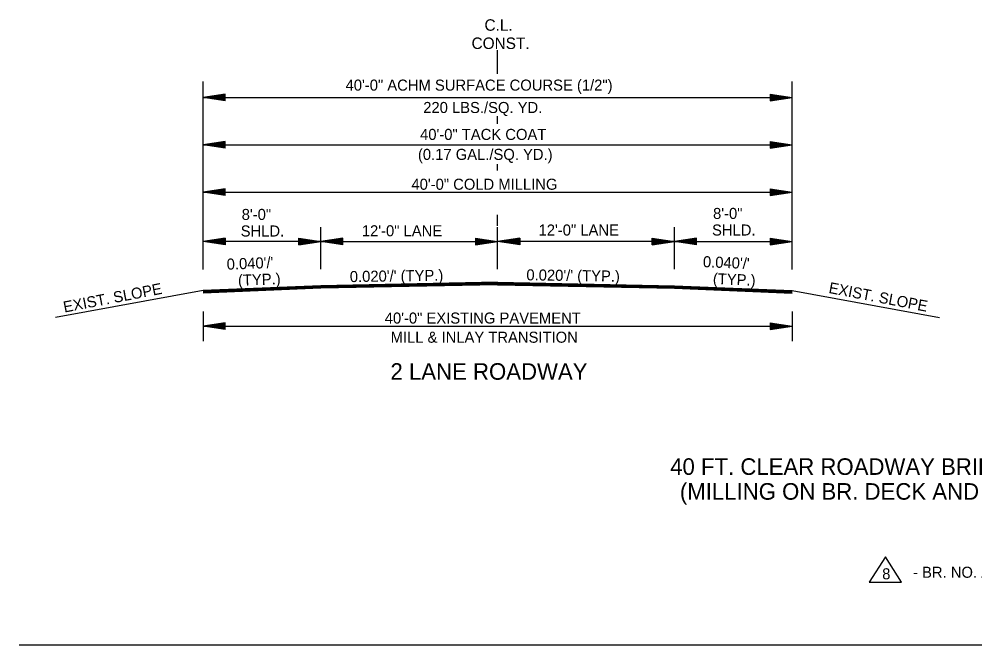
# Model space of a CAD drawing. Extents: x 544199 to 1930787, y -1968972 to 596640.
# Drawn here: x 544215 to 544864, y -1953009 to -1952585 of the extents above; entities that cross this region are included whole.
import ezdxf

# ---------------------------------------------------------------- set-up
doc = ezdxf.new("R2010")
doc.units = 0
doc.layers.add('R_Border', color=7, linetype='Continuous')
doc.layers.add('R_Draft', color=7, linetype='Continuous')

msp = doc.modelspace()

# ---------------------------------------------------------------- linework, layer by layer
at = {"layer": 'R_Border'}
for p, q in [((544420.03, -1952765.69), (544340.03, -1952768.89)), ((544420.03, -1952765.99), (544340.03, -1952769.19)), ((544420.03, -1952766.29), (544340.03, -1952769.49)), ((544420.03, -1952766.59), (544340.03, -1952769.79)), ((544420.03, -1952766.89), (544340.03, -1952770.09)), ((544420.03, -1952767.19), (544340.03, -1952770.39)), ((544420.03, -1952767.36), (544340.03, -1952770.56)), ((544660.03, -1952765.69), (544740.03, -1952768.89)), ((544660.03, -1952765.99), (544740.03, -1952769.19)), ((544660.03, -1952766.29), (544740.03, -1952769.49)), ((544660.03, -1952766.59), (544740.03, -1952769.79)), ((544660.03, -1952766.89), (544740.03, -1952770.09)), ((544660.03, -1952767.19), (544740.03, -1952770.39)), ((544660.03, -1952767.36), (544740.03, -1952770.56)), ((544803.27, -1952949.65), (544792.23, -1952966.95)), ((544814.31, -1952966.95), (544803.27, -1952949.65)), ((544792.23, -1952966.95), (544814.31, -1952966.95)), ((544215.19, -1953009.44), (545243.14, -1953009.44))]:
    msp.add_line(p, q, dxfattribs=at)
at = {"layer": 'R_Draft'}
for p, q in [((544540.03, -1952621.71), (544540.03, -1952605.64)), ((544340.03, -1952754.51), (544340.03, -1952627.02)), ((544740.03, -1952754.51), (544740.03, -1952627.02)), ((544355.03, -1952635.51), (544340.03, -1952637.76)), ((544340.03, -1952637.76), (544740.03, -1952637.76)), ((544355.03, -1952640.01), (544340.03, -1952637.76)), ((544355.03, -1952635.88), (544342.54, -1952637.76)), ((544355.03, -1952639.63), (544342.54, -1952637.76)), ((544355.03, -1952636.26), (544345.12, -1952637.76)), ((544355.03, -1952639.25), (544345.12, -1952637.76)), ((544355.03, -1952636.64), (544347.62, -1952637.76)), ((544355.03, -1952638.87), (544347.62, -1952637.76)), ((544355.03, -1952637.02), (544350.16, -1952637.76)), ((544355.03, -1952638.48), (544350.16, -1952637.76)), ((544355.03, -1952637.4), (544352.66, -1952637.76)), ((544355.03, -1952638.11), (544352.66, -1952637.76)), ((544355.03, -1952640.01), (544355.03, -1952635.51)), ((544725.03, -1952635.51), (544740.03, -1952637.76)), ((544725.03, -1952635.51), (544725.03, -1952640.01)), ((544725.03, -1952635.88), (544737.53, -1952637.76)), ((544725.03, -1952636.26), (544734.95, -1952637.76)), ((544725.03, -1952636.64), (544732.45, -1952637.76)), ((544725.03, -1952637.03), (544729.91, -1952637.76)), ((544725.03, -1952637.4), (544727.4, -1952637.76)), ((544725.03, -1952640.01), (544740.03, -1952637.76)), ((544725.03, -1952638.49), (544729.91, -1952637.76)), ((544725.03, -1952639.25), (544734.95, -1952637.76)), ((544725.03, -1952639.63), (544737.53, -1952637.76)), ((544725.03, -1952638.87), (544732.45, -1952637.76)), ((544725.03, -1952638.11), (544727.4, -1952637.76)), ((544540.03, -1952655.64), (544540.03, -1952650.61)), ((544355.03, -1952667.65), (544340.03, -1952669.9)), ((544340.03, -1952669.9), (544740.03, -1952669.9)), ((544355.03, -1952672.15), (544340.03, -1952669.9)), ((544355.03, -1952668.03), (544342.54, -1952669.9)), ((544355.03, -1952671.78), (544342.54, -1952669.9)), ((544355.03, -1952668.41), (544345.12, -1952669.9)), ((544355.03, -1952671.4), (544345.12, -1952669.9)), ((544355.03, -1952668.79), (544347.62, -1952669.9)), ((544355.03, -1952671.02), (544347.62, -1952669.9)), ((544355.03, -1952669.17), (544350.16, -1952669.9)), ((544355.03, -1952670.63), (544350.16, -1952669.9)), ((544355.03, -1952669.55), (544352.66, -1952669.9)), ((544355.03, -1952670.26), (544352.66, -1952669.9)), ((544355.03, -1952672.15), (544355.03, -1952667.65)), ((544725.03, -1952667.65), (544740.03, -1952669.9)), ((544725.03, -1952667.65), (544725.03, -1952672.15)), ((544725.03, -1952668.03), (544737.53, -1952669.9)), ((544725.03, -1952668.41), (544734.95, -1952669.9)), ((544725.03, -1952668.79), (544732.45, -1952669.9)), ((544725.03, -1952669.18), (544729.91, -1952669.9)), ((544725.03, -1952669.55), (544727.4, -1952669.9)), ((544725.03, -1952672.15), (544740.03, -1952669.9)), ((544725.03, -1952670.64), (544729.91, -1952669.9)), ((544725.03, -1952671.4), (544734.95, -1952669.9)), ((544725.03, -1952671.78), (544737.53, -1952669.9)), ((544725.03, -1952671.02), (544732.45, -1952669.9)), ((544725.03, -1952670.26), (544727.4, -1952669.9)), ((544540.03, -1952687.49), (544540.03, -1952683.04)), ((544355.03, -1952699.89), (544340.03, -1952702.14)), ((544340.03, -1952702.14), (544740.03, -1952702.14)), ((544355.03, -1952704.39), (544340.03, -1952702.14)), ((544355.03, -1952700.27), (544342.54, -1952702.14)), ((544355.03, -1952704.02), (544342.54, -1952702.14)), ((544355.03, -1952700.65), (544345.12, -1952702.14)), ((544355.03, -1952703.64), (544345.12, -1952702.14)), ((544355.03, -1952701.03), (544347.62, -1952702.14)), ((544355.03, -1952703.26), (544347.62, -1952702.14)), ((544355.03, -1952701.41), (544350.16, -1952702.14)), ((544355.03, -1952702.87), (544350.16, -1952702.14)), ((544355.03, -1952701.79), (544352.66, -1952702.14)), ((544355.03, -1952702.5), (544352.66, -1952702.14)), ((544355.03, -1952704.39), (544355.03, -1952699.89)), ((544725.03, -1952699.89), (544740.03, -1952702.14)), ((544725.03, -1952699.89), (544725.03, -1952704.39)), ((544725.03, -1952700.27), (544737.53, -1952702.14)), ((544725.03, -1952700.65), (544734.95, -1952702.14)), ((544725.03, -1952701.03), (544732.45, -1952702.14)), ((544725.03, -1952701.42), (544729.91, -1952702.14)), ((544725.03, -1952701.79), (544727.4, -1952702.14)), ((544725.03, -1952704.39), (544740.03, -1952702.14)), ((544725.03, -1952702.88), (544729.91, -1952702.14)), ((544725.03, -1952703.64), (544734.95, -1952702.14)), ((544725.03, -1952704.02), (544737.53, -1952702.14)), ((544725.03, -1952703.26), (544732.45, -1952702.14)), ((544725.03, -1952702.5), (544727.4, -1952702.14)), ((544540.03, -1952724.91), (544540.03, -1952717.38)), ((544420.03, -1952754.34), (544420.03, -1952725.79)), ((544540.03, -1952754.34), (544540.03, -1952725.79)), ((544660.03, -1952754.34), (544660.03, -1952725.79)), ((544355.03, -1952733.43), (544340.03, -1952735.68)), ((544420.03, -1952735.68), (544340.03, -1952735.68)), ((544355.03, -1952737.93), (544340.03, -1952735.68)), ((544355.03, -1952733.81), (544342.54, -1952735.68)), ((544355.03, -1952737.56), (544342.54, -1952735.68)), ((544355.03, -1952734.19), (544345.12, -1952735.68)), ((544355.03, -1952737.17), (544345.12, -1952735.68)), ((544355.03, -1952734.56), (544347.62, -1952735.68)), ((544355.03, -1952736.8), (544347.62, -1952735.68)), ((544355.03, -1952734.95), (544350.16, -1952735.68)), ((544355.03, -1952736.42), (544350.16, -1952735.68)), ((544355.03, -1952735.33), (544352.66, -1952735.68)), ((544355.03, -1952736.03), (544352.66, -1952735.68)), ((544355.03, -1952733.43), (544355.03, -1952737.93)), ((544405.03, -1952733.43), (544420.03, -1952735.68)), ((544405.03, -1952737.93), (544405.03, -1952733.43)), ((544405.03, -1952733.81), (544417.53, -1952735.68)), ((544405.03, -1952734.19), (544414.95, -1952735.68)), ((544405.03, -1952734.56), (544412.45, -1952735.68)), ((544405.03, -1952734.95), (544409.91, -1952735.68)), ((544405.03, -1952735.33), (544407.4, -1952735.68)), ((544405.03, -1952737.93), (544420.03, -1952735.68)), ((544405.03, -1952736.41), (544409.91, -1952735.68)), ((544405.03, -1952737.17), (544414.95, -1952735.68)), ((544405.03, -1952737.56), (544417.53, -1952735.68)), ((544405.03, -1952736.8), (544412.45, -1952735.68)), ((544405.03, -1952736.03), (544407.4, -1952735.68)), ((544435.03, -1952733.43), (544420.03, -1952735.68)), ((544435.03, -1952737.93), (544420.03, -1952735.68)), ((544420.03, -1952735.68), (544540.03, -1952735.68)), ((544435.03, -1952733.81), (544422.54, -1952735.68)), ((544435.03, -1952737.56), (544422.54, -1952735.68)), ((544435.03, -1952734.19), (544425.12, -1952735.68)), ((544435.03, -1952737.17), (544425.12, -1952735.68)), ((544435.03, -1952734.56), (544427.62, -1952735.68)), ((544435.03, -1952736.8), (544427.62, -1952735.68)), ((544435.03, -1952734.95), (544430.16, -1952735.68)), ((544435.03, -1952736.41), (544430.16, -1952735.68)), ((544435.03, -1952735.33), (544432.66, -1952735.68)), ((544435.03, -1952736.03), (544432.66, -1952735.68)), ((544435.03, -1952737.93), (544435.03, -1952733.43)), ((544525.03, -1952733.43), (544540.03, -1952735.68)), ((544525.03, -1952733.43), (544525.03, -1952737.93)), ((544525.03, -1952733.81), (544537.53, -1952735.68)), ((544525.03, -1952734.19), (544534.95, -1952735.68)), ((544525.03, -1952734.56), (544532.45, -1952735.68)), ((544525.03, -1952734.95), (544529.91, -1952735.68)), ((544525.03, -1952735.33), (544527.4, -1952735.68)), ((544525.03, -1952737.93), (544540.03, -1952735.68)), ((544525.03, -1952736.42), (544529.91, -1952735.68)), ((544525.03, -1952737.17), (544534.95, -1952735.68)), ((544525.03, -1952737.56), (544537.53, -1952735.68)), ((544525.03, -1952736.8), (544532.45, -1952735.68)), ((544525.03, -1952736.03), (544527.4, -1952735.68)), ((544555.03, -1952733.43), (544540.03, -1952735.68)), ((544660.03, -1952735.68), (544540.03, -1952735.68)), ((544555.03, -1952737.93), (544540.03, -1952735.68)), ((544555.03, -1952733.81), (544542.54, -1952735.68)), ((544555.03, -1952737.56), (544542.54, -1952735.68)), ((544555.03, -1952734.19), (544545.12, -1952735.68)), ((544555.03, -1952737.17), (544545.12, -1952735.68)), ((544555.03, -1952734.56), (544547.62, -1952735.68)), ((544555.03, -1952736.8), (544547.62, -1952735.68)), ((544555.03, -1952734.95), (544550.16, -1952735.68)), ((544555.03, -1952736.42), (544550.16, -1952735.68)), ((544555.03, -1952735.33), (544552.66, -1952735.68)), ((544555.03, -1952736.03), (544552.66, -1952735.68)), ((544555.03, -1952733.43), (544555.03, -1952737.93)), ((544645.03, -1952733.43), (544660.03, -1952735.68)), ((544645.03, -1952737.93), (544645.03, -1952733.43)), ((544645.03, -1952733.81), (544657.53, -1952735.68)), ((544645.03, -1952734.19), (544654.95, -1952735.68)), ((544645.03, -1952734.56), (544652.45, -1952735.68)), ((544645.03, -1952734.95), (544649.91, -1952735.68)), ((544645.03, -1952735.33), (544647.4, -1952735.68)), ((544645.03, -1952737.93), (544660.03, -1952735.68)), ((544645.03, -1952736.41), (544649.91, -1952735.68)), ((544645.03, -1952737.17), (544654.95, -1952735.68)), ((544645.03, -1952737.56), (544657.53, -1952735.68)), ((544645.03, -1952736.8), (544652.45, -1952735.68)), ((544645.03, -1952736.03), (544647.4, -1952735.68)), ((544675.03, -1952733.43), (544660.03, -1952735.68)), ((544660.03, -1952735.68), (544740.03, -1952735.68)), ((544675.03, -1952737.93), (544660.03, -1952735.68)), ((544675.03, -1952733.81), (544662.54, -1952735.68)), ((544675.03, -1952737.56), (544662.54, -1952735.68)), ((544675.03, -1952734.19), (544665.12, -1952735.68)), ((544675.03, -1952737.17), (544665.12, -1952735.68)), ((544675.03, -1952734.56), (544667.62, -1952735.68)), ((544675.03, -1952736.8), (544667.62, -1952735.68)), ((544675.03, -1952734.95), (544670.16, -1952735.68)), ((544675.03, -1952736.41), (544670.16, -1952735.68)), ((544675.03, -1952735.33), (544672.66, -1952735.68)), ((544675.03, -1952736.03), (544672.66, -1952735.68)), ((544675.03, -1952737.93), (544675.03, -1952733.43)), ((544725.03, -1952733.43), (544740.03, -1952735.68)), ((544725.03, -1952733.43), (544725.03, -1952737.93)), ((544725.03, -1952733.81), (544737.53, -1952735.68)), ((544725.03, -1952734.19), (544734.95, -1952735.68)), ((544725.03, -1952734.56), (544732.45, -1952735.68)), ((544725.03, -1952734.95), (544729.91, -1952735.68)), ((544725.03, -1952735.33), (544727.4, -1952735.68)), ((544725.03, -1952737.93), (544740.03, -1952735.68)), ((544725.03, -1952736.42), (544729.91, -1952735.68)), ((544725.03, -1952737.17), (544734.95, -1952735.68)), ((544725.03, -1952737.56), (544737.53, -1952735.68)), ((544725.03, -1952736.8), (544732.45, -1952735.68)), ((544725.03, -1952736.03), (544727.4, -1952735.68)), ((544540.03, -1952763.29), (544420.03, -1952765.69)), ((544540.03, -1952763.59), (544420.03, -1952765.99)), ((544540.03, -1952763.89), (544420.03, -1952766.29)), ((544540.05, -1952764.19), (544420.03, -1952766.59)), ((544540.06, -1952764.49), (544420.03, -1952766.89)), ((544540.06, -1952764.79), (544420.03, -1952767.19)), ((544540.07, -1952764.96), (544420.03, -1952767.36)), ((544540, -1952764.79), (544660.03, -1952767.19)), ((544540, -1952764.96), (544660.03, -1952767.36)), ((544540.01, -1952764.49), (544660.03, -1952766.89)), ((544540.02, -1952763.89), (544660.03, -1952766.29)), ((544540.02, -1952764.19), (544660.03, -1952766.59)), ((544540.03, -1952763.29), (544660.03, -1952765.69)), ((544540.03, -1952763.59), (544660.03, -1952765.99)), ((544340.03, -1952768.89), (544239.96, -1952787.26)), ((544740.03, -1952768.89), (544840.1, -1952787.26)), ((544340.03, -1952783.15), (544340.03, -1952803.15)), ((544740.03, -1952783.15), (544740.03, -1952803.15)), ((544355.03, -1952790.9), (544340.03, -1952793.15)), ((544340.03, -1952793.15), (544740.03, -1952793.15)), ((544355.03, -1952795.4), (544340.03, -1952793.15)), ((544355.03, -1952791.27), (544342.54, -1952793.15)), ((544355.03, -1952795.02), (544342.54, -1952793.15)), ((544355.03, -1952791.65), (544345.12, -1952793.15)), ((544355.03, -1952794.64), (544345.12, -1952793.15)), ((544355.03, -1952792.03), (544347.62, -1952793.15)), ((544355.03, -1952794.26), (544347.62, -1952793.15)), ((544355.03, -1952792.41), (544350.16, -1952793.15)), ((544355.03, -1952793.87), (544350.16, -1952793.15)), ((544355.03, -1952792.79), (544352.66, -1952793.15)), ((544355.03, -1952793.5), (544352.66, -1952793.15)), ((544355.03, -1952795.4), (544355.03, -1952790.9)), ((544725.03, -1952790.9), (544740.03, -1952793.15)), ((544725.03, -1952790.9), (544725.03, -1952795.4)), ((544725.03, -1952791.27), (544737.53, -1952793.15)), ((544725.03, -1952791.65), (544734.95, -1952793.15)), ((544725.03, -1952792.03), (544732.45, -1952793.15)), ((544725.03, -1952792.42), (544729.91, -1952793.15)), ((544725.03, -1952792.79), (544727.4, -1952793.15)), ((544725.03, -1952795.4), (544740.03, -1952793.15)), ((544725.03, -1952793.88), (544729.91, -1952793.15)), ((544725.03, -1952794.64), (544734.95, -1952793.15)), ((544725.03, -1952795.02), (544737.53, -1952793.15)), ((544725.03, -1952794.26), (544732.45, -1952793.15)), ((544725.03, -1952793.5), (544727.4, -1952793.15))]:
    msp.add_line(p, q, dxfattribs=at)

# ---------------------------------------------------------------- texts
for s, height, p in [('C.L.', 7.8, (544531.14, -1952592.54)), ('CONST.', 7.8, (544522.36, -1952604.91)), ('40\'-0" ACHM SURFACE COURSE (1/2")', 7.5, (544436.83, -1952633.18)), ('220 LBS./SQ. YD. ', 7.5, (544489.54, -1952648.37)), ('40\'-0" TACK COAT', 7.5, (544487.39, -1952666.65)), ('(0.17 GAL./SQ. YD.)', 7.5, (544485.95, -1952680.2)), ('40\'-0" COLD MILLING', 7.5, (544481.54, -1952700.47)), ('8\'-0"', 7.5, (544366.3, -1952720.97)), ('8\'-0"', 7.5, (544686.3, -1952720.3)), ('SHLD.', 7.5, (544365.62, -1952732.22)), ('12\'-0" LANE', 7.5, (544447.85, -1952732.08)), ('12\'-0" LANE', 7.5, (544567.85, -1952731.55)), ('SHLD.', 7.5, (544685.62, -1952731.55)), ('40\'-0" EXISTING PAVEMENT', 7.5, (544463.41, -1952791.31)), ('MILL & INLAY TRANSITION', 7.5, (544467.42, -1952804.32)), ('2 LANE ROADWAY', 11.25, (544467.31, -1952829.46)), ('40 FT. CLEAR ROADWAY BRIDGE - HYDRODEMOLITION', 11.25, (544657.19, -1952894.02)), ('(MILLING ON BR. DECK AND ROADWAY TRANSITIONS)', 11.25, (544663.79, -1952910.89)), ('- BR. NO. A0603 - HWY. 71', 7.5, (544822.07, -1952963.89)), ('8', 7.5, (544801.14, -1952964.93))]:
    msp.add_text(s, height=height, dxfattribs=at).set_placement(p)
for s, rotation, p in [("0.040'/' ", 2.29061, (544356.26, -1952754.77)), ("0.040'/' ", 357.70939, (544679.32, -1952752.99)), ("0.020'/' (TYP.)", 0.87191, (544439.76, -1952763.17)), ("0.020'/' (TYP.)", 359.12809, (544559.53, -1952761.94)), ('(TYP.)', 2.29061, (544363.91, -1952765.72)), ('(TYP.)', 357.70939, (544686.07, -1952764.52)), ('EXIST. SLOPE', 10.88286, (544245.94, -1952783.88)), ('EXIST. SLOPE', 349.11714, (544764.41, -1952770.48))]:
    msp.add_text(s, height=7.5, rotation=rotation, dxfattribs=at).set_placement(p)

doc.saveas('drawing.dxf')
